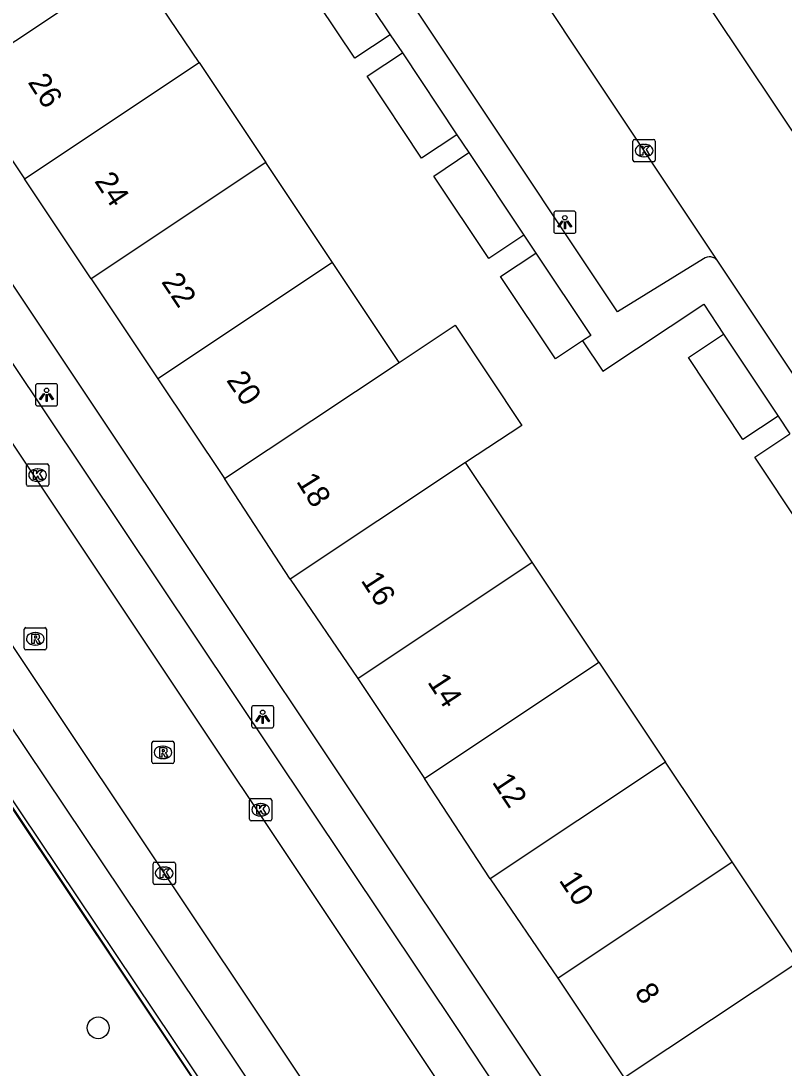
# Model space of a CAD drawing. Extents: x 158352 to 159489, y 383828 to 384597.
# Drawn here: x 158703.73 to 158738.01, y 384209.34 to 384256.39 of the extents above; entities that cross this region are included whole.
import ezdxf

# ---------------------------------------------------------------- set-up
doc = ezdxf.new("R2010")
doc.units = 0
for name, color, linetype in [('IMGEO_Boom', 7, 'Continuous'), ('IMGEO_Groenvoorziening', 7, 'Continuous'), ('IMGEO_Hek', 7, 'Continuous'), ('IMGEO_Kolk', 7, 'Continuous'), ('IMGEO_Lichtpunt', 7, 'Continuous'), ('IMGEO_Pand', 7, 'Continuous'), ('IMGEO_Pand_nummerreeks', 7, 'Continuous'), ('IMGEO_Rijbaan_lokaal_open', 7, 'Continuous'), ('IMGEO_Rioolput', 7, 'Continuous'), ('IMGEO_Voetpad_open', 7, 'Continuous')]:
    doc.layers.add(name, color=color, linetype=linetype)

msp = doc.modelspace()

# ---------------------------------------------------------------- linework, layer by layer
at = {"layer": 'IMGEO_Boom'}
msp.add_circle((158707.199, 384211.143), 0.489, dxfattribs=at)
at = {"layer": 'IMGEO_Groenvoorziening'}
msp.add_lwpolyline([(158681.045, 384164.988), (158679.879, 384166.583), (158659.403, 384197.494), (158700.665, 384224.966), (158724.023, 384190.002)], dxfattribs=at)
at = {"layer": 'IMGEO_Hek'}
msp.add_lwpolyline([(158724.023, 384190.002), (158700.672, 384225.071), (158659.322, 384197.451), (158673.747, 384175.754), (158679.943, 384166.567)], dxfattribs=at)
at = {"layer": 'IMGEO_Kolk'}
for p, q in [((158731.219, 384250.141), (158731.219, 384250.993)), ((158731.294, 384251.067), (158732.146, 384251.067)), ((158731.707, 384250.847), (158731.732, 384250.847)), ((158732.22, 384250.993), (158732.22, 384250.141)), ((158731.73, 384250.287), (158731.705, 384250.287)), ((158732.146, 384250.067), (158731.294, 384250.067)), ((158703.976, 384235.558), (158703.976, 384236.41)), ((158704.051, 384236.484), (158704.903, 384236.484)), ((158704.464, 384236.264), (158704.489, 384236.264)), ((158704.977, 384236.41), (158704.977, 384235.558)), ((158704.487, 384235.704), (158704.462, 384235.704)), ((158704.903, 384235.484), (158704.051, 384235.484)), ((158713.996, 384220.518), (158713.996, 384221.37)), ((158714.071, 384221.444), (158714.923, 384221.444)), ((158714.484, 384221.224), (158714.509, 384221.224)), ((158714.997, 384221.37), (158714.997, 384220.518)), ((158714.507, 384220.664), (158714.482, 384220.664)), ((158714.923, 384220.444), (158714.071, 384220.444)), ((158709.663, 384217.665), (158709.663, 384218.517)), ((158709.738, 384218.591), (158710.59, 384218.591)), ((158710.151, 384218.371), (158710.176, 384218.371)), ((158710.664, 384218.517), (158710.664, 384217.665)), ((158710.174, 384217.811), (158710.149, 384217.811)), ((158710.59, 384217.591), (158709.738, 384217.591))]:
    msp.add_line(p, q, dxfattribs=at)
for points in [[(158731.219, 384250.141), (158731.219, 384250.993)], [(158731.294, 384251.067), (158732.146, 384251.067)], [(158731.54, 384250.767), (158731.663, 384250.767), (158731.663, 384250.616), (158731.793, 384250.767), (158731.957, 384250.767), (158731.811, 384250.616), (158731.964, 384250.367), (158731.812, 384250.367), (158731.727, 384250.531), (158731.663, 384250.464), (158731.663, 384250.367), (158731.54, 384250.367), (158731.54, 384250.767)], [(158732.22, 384250.993), (158732.22, 384250.141)], [(158732.146, 384250.067), (158731.294, 384250.067)], [(158703.976, 384235.558), (158703.976, 384236.41)], [(158704.051, 384236.484), (158704.903, 384236.484)], [(158704.297, 384236.184), (158704.42, 384236.184), (158704.42, 384236.033), (158704.55, 384236.184), (158704.714, 384236.184), (158704.568, 384236.033), (158704.721, 384235.784), (158704.569, 384235.784), (158704.484, 384235.948), (158704.42, 384235.881), (158704.42, 384235.784), (158704.297, 384235.784), (158704.297, 384236.184)], [(158704.977, 384236.41), (158704.977, 384235.558)], [(158704.903, 384235.484), (158704.051, 384235.484)], [(158713.996, 384220.518), (158713.996, 384221.37)], [(158714.071, 384221.444), (158714.923, 384221.444)], [(158714.317, 384221.144), (158714.44, 384221.144), (158714.44, 384220.993), (158714.57, 384221.144), (158714.734, 384221.144), (158714.588, 384220.993), (158714.741, 384220.744), (158714.589, 384220.744), (158714.504, 384220.908), (158714.44, 384220.841), (158714.44, 384220.744), (158714.317, 384220.744), (158714.317, 384221.144)], [(158714.997, 384221.37), (158714.997, 384220.518)], [(158714.923, 384220.444), (158714.071, 384220.444)], [(158709.663, 384217.665), (158709.663, 384218.517)], [(158709.738, 384218.591), (158710.59, 384218.591)], [(158709.984, 384218.291), (158710.107, 384218.291), (158710.107, 384218.14), (158710.237, 384218.291), (158710.401, 384218.291), (158710.255, 384218.14), (158710.408, 384217.891), (158710.256, 384217.891), (158710.171, 384218.055), (158710.107, 384217.988), (158710.107, 384217.891), (158709.984, 384217.891), (158709.984, 384218.291)], [(158710.664, 384218.517), (158710.664, 384217.665)], [(158710.59, 384217.591), (158709.738, 384217.591)]]:
    msp.add_lwpolyline(points, dxfattribs=at)
for centre, start, end in [((158731.296, 384250.991), 91.552, 178.448), ((158731.296, 384250.991), 91.552, 178.448), ((158732.144, 384250.991), 1.552, 88.448), ((158732.144, 384250.991), 1.552, 88.448), ((158731.296, 384250.143), 181.552, 268.448), ((158731.296, 384250.143), 181.552, 268.448), ((158732.144, 384250.143), 271.552, 358.448), ((158732.144, 384250.143), 271.552, 358.448), ((158704.053, 384236.408), 91.552, 178.448), ((158704.053, 384236.408), 91.552, 178.448), ((158704.901, 384236.408), 1.552, 88.448), ((158704.901, 384236.408), 1.552, 88.448), ((158704.053, 384235.56), 181.552, 268.448), ((158704.053, 384235.56), 181.552, 268.448), ((158704.901, 384235.56), 271.552, 358.448), ((158704.901, 384235.56), 271.552, 358.448), ((158714.073, 384221.368), 91.552, 178.448), ((158714.073, 384221.368), 91.552, 178.448), ((158714.921, 384221.368), 1.552, 88.448), ((158714.921, 384221.368), 1.552, 88.448), ((158714.073, 384220.52), 181.552, 268.448), ((158714.073, 384220.52), 181.552, 268.448), ((158714.921, 384220.52), 271.552, 358.448), ((158714.921, 384220.52), 271.552, 358.448), ((158709.74, 384218.515), 91.552, 178.448), ((158709.74, 384218.515), 91.552, 178.448), ((158710.588, 384218.515), 1.552, 88.448), ((158710.588, 384218.515), 1.552, 88.448), ((158709.74, 384217.667), 181.552, 268.448), ((158709.74, 384217.667), 181.552, 268.448), ((158710.588, 384217.667), 271.552, 358.448), ((158710.588, 384217.667), 271.552, 358.448)]:
    msp.add_arc(centre, 0.0765, start, end, dxfattribs=at)
for centre, major_axis, ratio, start_param, end_param in [((158731.706, 384250.567), (-0.387, 0.002), 0.722429, 4.712389, 7.853982), ((158731.731, 384250.567), (-0.39, 0.002), 0.717154, 1.570796, 4.712389), ((158704.463, 384235.984), (-0.387, 0.002), 0.722429, 4.712389, 7.853982), ((158704.488, 384235.984), (-0.39, 0.002), 0.717154, 1.570796, 4.712389), ((158714.483, 384220.944), (-0.387, 0.002), 0.722429, 4.712389, 7.853982), ((158714.508, 384220.944), (-0.39, 0.002), 0.717154, 1.570796, 4.712389), ((158710.15, 384218.091), (-0.387, 0.002), 0.722429, 4.712389, 7.853982), ((158710.175, 384218.091), (-0.39, 0.002), 0.717154, 1.570796, 4.712389)]:
    msp.add_ellipse(centre, major_axis=major_axis, ratio=ratio, start_param=start_param, end_param=end_param, dxfattribs=at)
at = {"layer": 'IMGEO_Lichtpunt'}
for p, q in [((158728.563, 384247.847), (158727.755, 384247.847)), ((158728.563, 384247.847), (158727.755, 384247.847)), ((158727.661, 384247.752), (158727.661, 384246.945)), ((158727.661, 384247.752), (158727.661, 384246.945)), ((158728.657, 384246.945), (158728.657, 384247.752)), ((158728.657, 384246.945), (158728.657, 384247.752)), ((158727.755, 384246.851), (158728.563, 384246.851)), ((158727.755, 384246.851), (158728.563, 384246.851)), ((158704.381, 384239.994), (158704.381, 384239.187)), ((158704.381, 384239.994), (158704.381, 384239.187)), ((158705.283, 384240.089), (158704.475, 384240.089)), ((158705.283, 384240.089), (158704.475, 384240.089)), ((158705.377, 384239.187), (158705.377, 384239.994)), ((158705.377, 384239.187), (158705.377, 384239.994)), ((158704.475, 384239.093), (158705.283, 384239.093)), ((158704.475, 384239.093), (158705.283, 384239.093)), ((158714.089, 384225.527), (158714.089, 384224.72)), ((158714.089, 384225.527), (158714.089, 384224.72)), ((158714.991, 384225.622), (158714.183, 384225.622)), ((158714.991, 384225.622), (158714.183, 384225.622)), ((158715.085, 384224.72), (158715.085, 384225.527)), ((158715.085, 384224.72), (158715.085, 384225.527)), ((158714.183, 384224.626), (158714.991, 384224.626)), ((158714.183, 384224.626), (158714.991, 384224.626))]:
    msp.add_line(p, q, dxfattribs=at)
for points in [[(158728.035, 384247.416), (158728.074, 384247.388), (158727.886, 384247.126), (158727.848, 384247.153), (158728.035, 384247.416)], [(158728.137, 384247.368), (158728.184, 384247.368), (158728.184, 384247.046), (158728.137, 384247.046), (158728.137, 384247.368)], [(158728.247, 384247.388), (158728.285, 384247.415), (158728.472, 384247.153), (158728.433, 384247.125), (158728.247, 384247.388)], [(158704.755, 384239.658), (158704.794, 384239.63), (158704.606, 384239.368), (158704.568, 384239.395), (158704.755, 384239.658)], [(158704.857, 384239.61), (158704.904, 384239.61), (158704.904, 384239.288), (158704.857, 384239.288), (158704.857, 384239.61)], [(158704.967, 384239.63), (158705.005, 384239.657), (158705.192, 384239.395), (158705.153, 384239.367), (158704.967, 384239.63)], [(158714.463, 384225.191), (158714.502, 384225.163), (158714.314, 384224.901), (158714.276, 384224.928), (158714.463, 384225.191)], [(158714.565, 384225.143), (158714.612, 384225.143), (158714.612, 384224.821), (158714.565, 384224.821), (158714.565, 384225.143)], [(158714.675, 384225.163), (158714.713, 384225.19), (158714.9, 384224.928), (158714.861, 384224.9), (158714.675, 384225.163)]]:
    msp.add_lwpolyline(points, dxfattribs=at)
for centre in [(158728.16, 384247.55), (158704.88, 384239.792), (158714.588, 384225.325)]:
    msp.add_circle(centre, 0.0994, dxfattribs=at)
for centre, start, end in [((158727.755, 384247.752), 90, 180), ((158727.755, 384247.752), 90, 180), ((158728.563, 384247.752), 0, 90), ((158728.563, 384247.752), 0, 90), ((158727.755, 384246.945), 180, 270), ((158727.755, 384246.945), 180, 270), ((158728.563, 384246.945), 270, 0), ((158728.563, 384246.945), 270, 360), ((158704.475, 384239.994), 90, 180), ((158704.475, 384239.994), 90, 180), ((158705.283, 384239.994), 0, 90), ((158705.283, 384239.994), 0, 90), ((158704.475, 384239.187), 180, 270), ((158704.475, 384239.187), 180, 270), ((158705.283, 384239.187), 270, 0), ((158705.283, 384239.187), 270, 360), ((158714.183, 384225.527), 90, 180), ((158714.183, 384225.527), 90, 180), ((158714.991, 384225.527), 0, 90), ((158714.991, 384225.527), 0, 90), ((158714.183, 384224.72), 180, 270), ((158714.183, 384224.72), 180, 270), ((158714.991, 384224.72), 270, 0), ((158714.991, 384224.72), 270, 360)]:
    msp.add_arc(centre, 0.0946, start, end, dxfattribs=at)
at = {"layer": 'IMGEO_Pand'}
for points in [[(158720.31, 384255.769), (158718.729, 384254.716), (158716.293, 384258.374), (158717.874, 384259.427)], [(158717.874, 384259.427), (158720.31, 384255.769)], [(158708.724, 384258.995), (158700.9, 384253.783)], [(158711.728, 384254.524), (158708.724, 384258.995)], [(158723.304, 384251.277), (158721.719, 384250.23), (158719.286, 384253.911), (158720.871, 384254.958)], [(158720.871, 384254.958), (158723.304, 384251.277)], [(158703.887, 384249.301), (158711.728, 384254.524)], [(158711.728, 384254.524), (158714.726, 384250.027)], [(158700.9, 384253.783), (158703.887, 384249.301)], [(158726.32, 384246.772), (158724.738, 384245.719), (158722.272, 384249.423), (158723.853, 384250.476)], [(158723.853, 384250.476), (158726.32, 384246.772)], [(158714.726, 384250.027), (158706.886, 384244.804)], [(158717.723, 384245.532), (158714.726, 384250.027)], [(158706.886, 384244.804), (158703.887, 384249.301)], [(158728.96, 384242.018), (158727.741, 384241.207), (158725.275, 384244.911), (158726.856, 384245.964)], [(158726.856, 384245.964), (158729.323, 384242.26), (158728.96, 384242.018)], [(158717.723, 384245.532), (158709.882, 384240.309)], [(158720.712, 384241.049), (158717.723, 384245.532)], [(158706.886, 384244.804), (158709.882, 384240.309)], [(158720.712, 384241.049), (158723.233, 384242.722), (158726.221, 384238.219), (158723.7, 384236.546)], [(158737.74, 384238.639), (158736.157, 384237.587), (158733.71, 384241.271), (158735.293, 384242.322)], [(158735.293, 384242.322), (158737.74, 384238.639)], [(158712.871, 384235.826), (158720.712, 384241.049)], [(158709.882, 384240.309), (158712.871, 384235.826)], [(158738.77, 384233.665), (158736.691, 384236.783), (158738.272, 384237.837)], [(158723.7, 384236.546), (158715.829, 384231.303)], [(158726.689, 384232.066), (158723.7, 384236.546)], [(158715.829, 384231.303), (158712.871, 384235.826)], [(158718.856, 384226.848), (158726.689, 384232.066)], [(158729.688, 384227.57), (158726.689, 384232.066)], [(158715.829, 384231.303), (158718.856, 384226.848)], [(158721.854, 384222.351), (158729.688, 384227.57)], [(158729.688, 384227.57), (158732.677, 384223.089)], [(158718.856, 384226.848), (158721.854, 384222.351)], [(158732.677, 384223.089), (158724.807, 384217.846)], [(158735.68, 384218.598), (158732.677, 384223.089)], [(158724.807, 384217.846), (158721.854, 384222.351)], [(158727.839, 384213.375), (158735.68, 384218.598)], [(158738.665, 384214.113), (158735.68, 384218.598)], [(158724.807, 384217.846), (158727.839, 384213.375)], [(158738.665, 384214.113), (158730.828, 384208.891)], [(158727.839, 384213.375), (158730.828, 384208.891)]]:
    msp.add_lwpolyline(points, dxfattribs=at)
at = {"layer": 'IMGEO_Rijbaan_lokaal_open'}
for points in [[(158726.176, 384269.689), (158743.37, 384243.965)], [(158735.025, 384245.603), (158721.205, 384266.361)], [(158745.402, 384230.033), (158735.025, 384245.603)], [(158726.672, 384193.344), (158693.511, 384243.056)], [(158730.963, 384195.982), (158727.586, 384201.054), (158699.65, 384242.943)]]:
    msp.add_lwpolyline(points, dxfattribs=at)
at = {"layer": 'IMGEO_Rioolput'}
for p, q in [((158703.873, 384228.201), (158703.873, 384229.053)), ((158703.948, 384229.127), (158704.8, 384229.127)), ((158704.874, 384229.053), (158704.874, 384228.201)), ((158704.361, 384228.907), (158704.386, 384228.907)), ((158704.8, 384228.127), (158703.948, 384228.127)), ((158704.384, 384228.347), (158704.359, 384228.347)), ((158709.608, 384223.096), (158709.608, 384223.948)), ((158709.683, 384224.022), (158710.535, 384224.022)), ((158710.609, 384223.948), (158710.609, 384223.096)), ((158710.096, 384223.802), (158710.121, 384223.802)), ((158710.535, 384223.022), (158709.683, 384223.022)), ((158710.119, 384223.242), (158710.094, 384223.242))]:
    msp.add_line(p, q, dxfattribs=at)
for points in [[(158703.873, 384228.201), (158703.873, 384229.053)], [(158703.948, 384229.127), (158704.8, 384229.127)], [(158704.874, 384229.053), (158704.874, 384228.201)], [(158704.462, 384228.825), (158704.21, 384228.827), (158704.21, 384228.427)], [(158704.21, 384228.427), (158704.334, 384228.427), (158704.334, 384228.589), (158704.345, 384228.589)], [(158704.388, 384228.746), (158704.334, 384228.746), (158704.334, 384228.665)], [(158704.334, 384228.665), (158704.386, 384228.665)], [(158704.392, 384228.56), (158704.463, 384228.427), (158704.603, 384228.427), (158704.538, 384228.553)], [(158704.8, 384228.127), (158703.948, 384228.127)], [(158709.608, 384223.096), (158709.608, 384223.948)], [(158709.683, 384224.022), (158710.535, 384224.022)], [(158710.609, 384223.948), (158710.609, 384223.096)], [(158710.197, 384223.72), (158709.945, 384223.722), (158709.945, 384223.322)], [(158709.945, 384223.322), (158710.069, 384223.322), (158710.069, 384223.484), (158710.08, 384223.484)], [(158710.123, 384223.641), (158710.069, 384223.641), (158710.069, 384223.56)], [(158710.069, 384223.56), (158710.121, 384223.56)], [(158710.127, 384223.455), (158710.198, 384223.322), (158710.338, 384223.322), (158710.273, 384223.448)], [(158710.535, 384223.022), (158709.683, 384223.022)]]:
    msp.add_lwpolyline(points, dxfattribs=at)
for centre, radius, start, end in [((158703.95, 384229.051), 0.0765, 91.552, 178.448), ((158703.95, 384229.051), 0.0765, 91.552, 178.448), ((158704.798, 384229.051), 0.0765, 1.552, 88.448), ((158704.798, 384229.051), 0.0765, 1.552, 88.448), ((158704.344, 384228.536), 0.0533, 26.0293, 88.6989), ((158704.37, 384228.854), 0.19, 274.7715, 282.9687), ((158704.394, 384228.65), 0.0964, 77.0061, 93.1865), ((158704.408, 384228.707), 0.0378, 276.6634, 79.6772), ((158704.461, 384228.715), 0.109, 350.3612, 89.416), ((158704.459, 384228.715), 0.112, 277.5842, 350.9817), ((158704.443, 384228.5), 0.108, 29.5134, 73.7905), ((158703.95, 384228.203), 0.0765, 181.552, 268.448), ((158703.95, 384228.203), 0.0765, 181.552, 268.448), ((158704.798, 384228.203), 0.0765, 271.552, 358.448), ((158704.798, 384228.203), 0.0765, 271.552, 358.448), ((158709.685, 384223.946), 0.0765, 91.552, 178.448), ((158709.685, 384223.946), 0.0765, 91.552, 178.448), ((158710.533, 384223.946), 0.0765, 1.552, 88.448), ((158710.533, 384223.946), 0.0765, 1.552, 88.448), ((158710.079, 384223.431), 0.0533, 26.0293, 88.6989), ((158710.105, 384223.749), 0.19, 274.7715, 282.9687), ((158710.129, 384223.545), 0.0964, 77.0061, 93.1865), ((158710.143, 384223.602), 0.0378, 276.6634, 79.6772), ((158710.196, 384223.61), 0.109, 350.3612, 89.416), ((158710.194, 384223.61), 0.112, 277.5842, 350.9817), ((158710.178, 384223.395), 0.108, 29.5134, 73.7905), ((158709.685, 384223.098), 0.0765, 181.552, 268.448), ((158709.685, 384223.098), 0.0765, 181.552, 268.448), ((158710.533, 384223.098), 0.0765, 271.552, 358.448), ((158710.533, 384223.098), 0.0765, 271.552, 358.448)]:
    msp.add_arc(centre, radius, start, end, dxfattribs=at)
for centre, major_axis, ratio, start_param, end_param in [((158704.36, 384228.627), (-0.387, 0.002), 0.722429, 4.712389, 7.853982), ((158704.385, 384228.627), (-0.39, 0.002), 0.717154, 1.570796, 4.712389), ((158710.095, 384223.522), (-0.387, 0.002), 0.722429, 4.712389, 7.853982), ((158710.12, 384223.522), (-0.39, 0.002), 0.717154, 1.570796, 4.712389)]:
    msp.add_ellipse(centre, major_axis=major_axis, ratio=ratio, start_param=start_param, end_param=end_param, dxfattribs=at)
at = {"layer": 'IMGEO_Voetpad_open'}
for points in [[(158661.89, 384306.702), (158737.694, 384193.032)], [(158734.381, 384245.705), (158730.524, 384243.314), (158717.046, 384263.571), (158721.205, 384266.361)], [(158720.31, 384255.769), (158720.871, 384254.958)], [(158723.304, 384251.277), (158723.853, 384250.476)], [(158726.32, 384246.772), (158726.856, 384245.964)], [(158731.078, 384196.607), (158732.384, 384197.474), (158729.586, 384201.665), (158723.424, 384210.977), (158701.545, 384243.711), (158700.214, 384242.829)], [(158728.96, 384242.018), (158729.872, 384240.649), (158734.404, 384243.66), (158735.293, 384242.322)], [(158693.511, 384243.056), (158691.775, 384241.901), (158694.752, 384237.393), (158696.43, 384234.906), (158700.781, 384228.42), (158702.247, 384226.201), (158715.978, 384205.729), (158715.231, 384205.228), (158716.422, 384203.452), (158717.101, 384203.875), (158723.935, 384193.618), (158723.203, 384193.119), (158724.158, 384191.674), (158726.672, 384193.344)], [(158724.283, 384190.153), (158690.826, 384240.042)], [(158737.74, 384238.639), (158738.272, 384237.837)]]:
    msp.add_lwpolyline(points, dxfattribs=at)
msp.add_arc((158734.652, 384245.331), 0.462, 36.1175, 125.8824, dxfattribs=at)

# ---------------------------------------------------------------- texts
at = {"layer": 'IMGEO_Pand_nummerreeks'}
for s, rotation, p in [('26', 302.7666, (158704.014, 384253.64)), ('24', 303.4989, (158707.002, 384249.197)), ('22', 303.7746, (158710.007, 384244.67)), ('20', 304.3024, (158712.929, 384240.245)), ('18', 302.0625, (158716.075, 384235.705)), ('16', 302.9894, (158718.973, 384231.253)), ('14', 303.0804, (158721.963, 384226.685)), ('12', 303.5328, (158724.864, 384222.188)), ('10', 303.5328, (158727.871, 384217.777)), ('8', 304.4707, (158731.257, 384212.734))]:
    msp.add_text(s, height=1, rotation=rotation, dxfattribs=at).set_placement(p)

doc.saveas('drawing.dxf')
